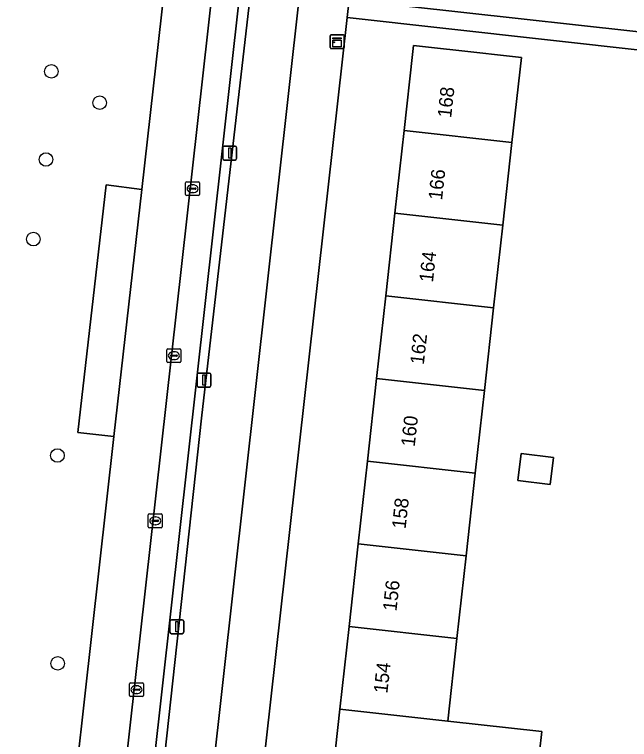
# Model space of a CAD drawing. Extents: x 161928 to 163071, y 386474 to 387428.
# Drawn here: x 162328.8 to 162373.1, y 387200.6 to 387252.9 of the extents above; entities that cross this region are included whole.
import ezdxf

# ---------------------------------------------------------------- set-up
doc = ezdxf.new("R2010")
doc.units = 0
for name, color, linetype in [('IMGEO_Berm_groen', 7, 'Continuous'), ('IMGEO_Boom', 7, 'Continuous'), ('IMGEO_Erf', 7, 'Continuous'), ('IMGEO_Fietspad_gesloten', 7, 'Continuous'), ('IMGEO_Kast', 7, 'Continuous'), ('IMGEO_Kolk', 7, 'Continuous'), ('IMGEO_Lichtmast', 7, 'Continuous'), ('IMGEO_Pand', 7, 'Continuous'), ('IMGEO_Pand_nummerreeks', 7, 'Continuous'), ('IMGEO_Parkeervlak_open', 7, 'Continuous'), ('IMGEO_Rijbaan_lokaal_open', 7, 'Continuous'), ('IMGEO_Verkeerseiland_open', 7, 'Continuous'), ('IMGEO_Voetpad_open', 7, 'Continuous')]:
    doc.layers.add(name, color=color, linetype=linetype)

msp = doc.modelspace()

# ---------------------------------------------------------------- linework, layer by layer
at = {"layer": 'IMGEO_Berm_groen'}
for points in [[(162328.957, 387261.15), (162328.575, 387257.733), (162322.961, 387207.382), (162325.571, 387207.091), (162323.545, 387189.2), (162320.968, 387189.478), (162316.222, 387146.882), (162320.587, 387146.404), (162327.389, 387145.669), (162329.167, 387161.695), (162326.579, 387161.986), (162328.574, 387179.838), (162331.156, 387179.573), (162335.944, 387222.428)], [(162335.944, 387222.428), (162333.332, 387222.728), (162335.38, 387240.608), (162337.943, 387240.269), (162339.772, 387256.522), (162340.13, 387259.953)]]:
    msp.add_lwpolyline(points, dxfattribs=at)
at = {"layer": 'IMGEO_Boom'}
for centre in [(162331.428, 387248.782), (162334.916, 387246.522), (162331.038, 387242.425), (162330.131, 387236.682), (162331.864, 387221.068), (162331.883, 387206.067)]:
    msp.add_circle(centre, 0.489, dxfattribs=at)
at = {"layer": 'IMGEO_Erf'}
for points in [[(162373.239, 387277.465), (162370.496, 387277.771), (162369.831, 387271.808), (162373.539, 387271.394), (162372.875, 387265.43), (162372.211, 387259.467), (162368.502, 387259.881), (162367.82, 387253.76), (162365.017, 387254.072), (162360.047, 387254.626), (162360.729, 387260.748), (162361.394, 387266.711), (162362.059, 387272.675), (162362.723, 387278.638), (162363.388, 387284.601), (162364.071, 387290.727), (162369.041, 387290.173), (162371.843, 387289.86), (162372.01, 387291.354), (162357.273, 387293.001), (162353.679, 387260.843), (162352.911, 387253.975), (162381.652, 387250.761)], [(162381.462, 387249.473), (162352.766, 387252.682), (162345.895, 387191.239)], [(162351.587, 387196.811), (162352.248, 387202.774), (162352.91, 387208.738), (162353.571, 387214.701), (162354.233, 387220.665), (162354.894, 387226.628), (162355.555, 387232.591), (162356.217, 387238.555), (162356.878, 387244.518), (162357.486, 387250), (162357.558, 387250.649), (162362.567, 387250.093), (162363.405, 387250), (162365.343, 387249.785), (162364.663, 387243.654), (162364.002, 387237.691), (162363.34, 387231.727), (162362.679, 387225.764), (162362.018, 387219.801), (162361.356, 387213.837), (162360.695, 387207.874), (162360.033, 387201.91), (162366.811, 387201.158), (162366.15, 387195.195)]]:
    msp.add_lwpolyline(points, dxfattribs=at)
msp.add_lwpolyline([(162365.097, 387219.263), (162365.333, 387221.202), (162367.667, 387220.918), (162367.431, 387218.979)], close=True, dxfattribs=at)
at = {"layer": 'IMGEO_Fietspad_gesloten'}
for points in [[(162315.626, 386950.841), (162317.167, 386964.756), (162318.47, 386976.523), (162334.734, 387123.4), (162337.473, 387147.951), (162350.137, 387261.458), (162363.238, 387379.093), (162354.795, 387376.661)], [(162346.705, 387262.84), (162345.917, 387255.475), (162342.259, 387223.761), (162338.733, 387191.372), (162334.129, 387150.09), (162332.727, 387137.518)]]:
    msp.add_lwpolyline(points, dxfattribs=at)
at = {"layer": 'IMGEO_Kast'}
for p, q in [((162351.552, 387250.5), (162351.552, 387251.341)), ((162351.552, 387251.341), (162351.552, 387250.5)), ((162351.627, 387251.425), (162352.468, 387251.425)), ((162352.468, 387251.425), (162351.627, 387251.425)), ((162352.552, 387251.35), (162352.552, 387250.509)), ((162352.552, 387250.509), (162352.552, 387251.35)), ((162352.477, 387250.425), (162351.636, 387250.425)), ((162351.636, 387250.425), (162352.477, 387250.425))]:
    msp.add_line(p, q, dxfattribs=at)
for points in [[(162351.747, 387251.215), (162352.347, 387251.215), (162352.347, 387251.13), (162351.747, 387251.13), (162351.747, 387251.215)], [(162351.747, 387251.04), (162352.347, 387251.04), (162352.347, 387250.551), (162351.747, 387250.551), (162351.747, 387251.04)]]:
    msp.add_lwpolyline(points, dxfattribs=at)
msp.add_circle((162351.831, 387250.889), 0.0377, dxfattribs=at)
for centre, start, end in [((162351.63, 387251.347), 92.4484, 184.2845), ((162351.63, 387251.347), 92.4484, 184.2845), ((162352.474, 387251.347), 2.4484, 94.2845), ((162352.474, 387251.347), 2.4484, 94.2845), ((162351.63, 387250.503), 182.4484, 274.2845), ((162351.63, 387250.503), 182.4484, 274.2845), ((162352.474, 387250.503), 272.4484, 4.2845), ((162352.474, 387250.503), 272.4484, 4.2845)]:
    msp.add_arc(centre, 0.0779, start, end, dxfattribs=at)
at = {"layer": 'IMGEO_Kolk'}
for p, q in [((162341.115, 387239.893), (162341.115, 387240.745)), ((162341.19, 387240.819), (162342.042, 387240.819)), ((162342.116, 387240.745), (162342.116, 387239.893)), ((162341.374, 387240.313), (162341.374, 387240.325)), ((162341.812, 387240.276), (162341.414, 387240.276)), ((162341.417, 387240.362), (162341.815, 387240.362)), ((162341.603, 387240.599), (162341.628, 387240.599)), ((162341.858, 387240.325), (162341.858, 387240.313)), ((162342.042, 387239.819), (162341.19, 387239.819)), ((162341.626, 387240.039), (162341.601, 387240.039)), ((162339.766, 387227.845), (162339.766, 387228.697)), ((162339.841, 387228.771), (162340.693, 387228.771)), ((162340.767, 387228.697), (162340.767, 387227.845)), ((162340.025, 387228.265), (162340.025, 387228.277)), ((162340.463, 387228.228), (162340.065, 387228.228)), ((162340.068, 387228.314), (162340.466, 387228.314)), ((162340.254, 387228.551), (162340.279, 387228.551)), ((162340.509, 387228.277), (162340.509, 387228.265)), ((162340.693, 387227.771), (162339.841, 387227.771)), ((162340.277, 387227.991), (162340.252, 387227.991)), ((162338.421, 387215.929), (162338.421, 387216.781)), ((162338.496, 387216.855), (162339.348, 387216.855)), ((162339.422, 387216.781), (162339.422, 387215.929)), ((162338.68, 387216.349), (162338.68, 387216.361)), ((162339.118, 387216.312), (162338.72, 387216.312)), ((162338.723, 387216.398), (162339.121, 387216.398)), ((162338.909, 387216.635), (162338.934, 387216.635)), ((162339.164, 387216.361), (162339.164, 387216.349)), ((162339.348, 387215.855), (162338.496, 387215.855)), ((162338.932, 387216.075), (162338.907, 387216.075)), ((162337.14, 387204.669), (162337.992, 387204.669)), ((162337.065, 387203.743), (162337.065, 387204.595)), ((162337.324, 387204.163), (162337.324, 387204.175)), ((162337.762, 387204.126), (162337.364, 387204.126)), ((162337.367, 387204.212), (162337.765, 387204.212)), ((162337.553, 387204.449), (162337.578, 387204.449)), ((162337.808, 387204.175), (162337.808, 387204.163)), ((162338.066, 387204.595), (162338.066, 387203.743)), ((162337.992, 387203.669), (162337.14, 387203.669)), ((162337.576, 387203.889), (162337.551, 387203.889))]:
    msp.add_line(p, q, dxfattribs=at)
for points in [[(162341.115, 387239.893), (162341.115, 387240.745)], [(162341.19, 387240.819), (162342.042, 387240.819)], [(162342.116, 387240.745), (162342.116, 387239.893)], [(162342.042, 387239.819), (162341.19, 387239.819)], [(162339.766, 387227.845), (162339.766, 387228.697)], [(162339.841, 387228.771), (162340.693, 387228.771)], [(162340.767, 387228.697), (162340.767, 387227.845)], [(162340.693, 387227.771), (162339.841, 387227.771)], [(162338.421, 387215.929), (162338.421, 387216.781)], [(162338.496, 387216.855), (162339.348, 387216.855)], [(162339.422, 387216.781), (162339.422, 387215.929)], [(162339.348, 387215.855), (162338.496, 387215.855)], [(162337.14, 387204.669), (162337.992, 387204.669)], [(162337.065, 387203.743), (162337.065, 387204.595)], [(162338.066, 387204.595), (162338.066, 387203.743)], [(162337.992, 387203.669), (162337.14, 387203.669)]]:
    msp.add_lwpolyline(points, dxfattribs=at)
for centre, radius, start, end in [((162341.192, 387240.743), 0.0765, 91.552, 178.448), ((162341.192, 387240.743), 0.0765, 91.552, 178.448), ((162342.04, 387240.743), 0.0765, 1.552, 88.448), ((162342.04, 387240.743), 0.0765, 1.552, 88.448), ((162341.414, 387240.322), 0.0403, 85.8775, 175.7526), ((162341.411, 387240.312), 0.0366, 178.938, 274.7102), ((162341.815, 387240.319), 0.043, 264.8664, 352.4533), ((162341.819, 387240.324), 0.0386, 1.7309, 96.639), ((162341.192, 387239.895), 0.0765, 181.552, 268.448), ((162341.192, 387239.895), 0.0765, 181.552, 268.448), ((162342.04, 387239.895), 0.0765, 271.552, 358.448), ((162342.04, 387239.895), 0.0765, 271.552, 358.448), ((162339.843, 387228.695), 0.0765, 91.552, 178.448), ((162339.843, 387228.695), 0.0765, 91.552, 178.448), ((162340.691, 387228.695), 0.0765, 1.552, 88.448), ((162340.691, 387228.695), 0.0765, 1.552, 88.448), ((162340.065, 387228.274), 0.0403, 85.8775, 175.7526), ((162340.062, 387228.264), 0.0366, 178.938, 274.7102), ((162340.466, 387228.271), 0.043, 264.8664, 352.4533), ((162340.47, 387228.276), 0.0386, 1.7309, 96.639), ((162339.843, 387227.847), 0.0765, 181.552, 268.448), ((162339.843, 387227.847), 0.0765, 181.552, 268.448), ((162340.691, 387227.847), 0.0765, 271.552, 358.448), ((162340.691, 387227.847), 0.0765, 271.552, 358.448), ((162338.498, 387216.779), 0.0765, 91.552, 178.448), ((162338.498, 387216.779), 0.0765, 91.552, 178.448), ((162339.346, 387216.779), 0.0765, 1.552, 88.448), ((162339.346, 387216.779), 0.0765, 1.552, 88.448), ((162338.72, 387216.358), 0.0403, 85.8775, 175.7526), ((162338.717, 387216.348), 0.0366, 178.938, 274.7102), ((162339.121, 387216.355), 0.043, 264.8664, 352.4533), ((162339.125, 387216.36), 0.0386, 1.7309, 96.639), ((162338.498, 387215.931), 0.0765, 181.552, 268.448), ((162338.498, 387215.931), 0.0765, 181.552, 268.448), ((162339.346, 387215.931), 0.0765, 271.552, 358.448), ((162339.346, 387215.931), 0.0765, 271.552, 358.448), ((162337.142, 387204.593), 0.0765, 91.552, 178.448), ((162337.142, 387204.593), 0.0765, 91.552, 178.448), ((162337.99, 387204.593), 0.0765, 1.552, 88.448), ((162337.99, 387204.593), 0.0765, 1.552, 88.448), ((162337.364, 387204.172), 0.0403, 85.8775, 175.7526), ((162337.361, 387204.162), 0.0366, 178.938, 274.7102), ((162337.765, 387204.169), 0.043, 264.8664, 352.4533), ((162337.769, 387204.174), 0.0386, 1.7309, 96.639), ((162337.142, 387203.745), 0.0765, 181.552, 268.448), ((162337.142, 387203.745), 0.0765, 181.552, 268.448), ((162337.99, 387203.745), 0.0765, 271.552, 358.448), ((162337.99, 387203.745), 0.0765, 271.552, 358.448)]:
    msp.add_arc(centre, radius, start, end, dxfattribs=at)
for centre, major_axis, ratio, start_param, end_param in [((162341.602, 387240.319), (-0.387, 0.002), 0.722429, 4.712389, 7.853982), ((162341.627, 387240.319), (-0.39, 0.002), 0.717154, 1.570796, 4.712389), ((162340.253, 387228.271), (-0.387, 0.002), 0.722429, 4.712389, 7.853982), ((162340.278, 387228.271), (-0.39, 0.002), 0.717154, 1.570796, 4.712389), ((162338.908, 387216.355), (-0.387, 0.002), 0.722429, 4.712389, 7.853982), ((162338.933, 387216.355), (-0.39, 0.002), 0.717154, 1.570796, 4.712389), ((162337.552, 387204.169), (-0.387, 0.002), 0.722429, 4.712389, 7.853982), ((162337.577, 387204.169), (-0.39, 0.002), 0.717154, 1.570796, 4.712389)]:
    msp.add_ellipse(centre, major_axis=major_axis, ratio=ratio, start_param=start_param, end_param=end_param, dxfattribs=at)
at = {"layer": 'IMGEO_Lichtmast'}
for p, q in [((162343.906, 387243.39), (162344.696, 387243.39)), ((162344.696, 387243.39), (162343.906, 387243.39)), ((162343.806, 387242.49), (162343.806, 387243.29)), ((162343.806, 387243.29), (162343.806, 387242.49)), ((162344.796, 387243.29), (162344.796, 387242.49)), ((162344.796, 387242.49), (162344.796, 387243.29)), ((162344.696, 387242.39), (162343.906, 387242.39)), ((162343.906, 387242.39), (162344.696, 387242.39)), ((162341.942, 387226.109), (162341.942, 387226.909)), ((162341.942, 387226.909), (162341.942, 387226.109)), ((162342.042, 387227.009), (162342.832, 387227.009)), ((162342.832, 387227.009), (162342.042, 387227.009)), ((162342.932, 387226.909), (162342.932, 387226.109)), ((162342.932, 387226.109), (162342.932, 387226.909)), ((162342.832, 387226.009), (162342.042, 387226.009)), ((162342.042, 387226.009), (162342.832, 387226.009)), ((162339.985, 387208.308), (162339.985, 387209.108)), ((162339.985, 387209.108), (162339.985, 387208.308)), ((162340.085, 387209.208), (162340.875, 387209.208)), ((162340.875, 387209.208), (162340.085, 387209.208)), ((162340.975, 387209.108), (162340.975, 387208.308)), ((162340.975, 387208.308), (162340.975, 387209.108)), ((162340.875, 387208.208), (162340.085, 387208.208)), ((162340.085, 387208.208), (162340.875, 387208.208))]:
    msp.add_line(p, q, dxfattribs=at)
for points in [[(162344.226, 387243.265), (162344.376, 387243.265), (162344.376, 387242.515), (162344.226, 387242.515), (162344.226, 387243.265)], [(162342.362, 387226.884), (162342.512, 387226.884), (162342.512, 387226.134), (162342.362, 387226.134), (162342.362, 387226.884)], [(162340.405, 387209.083), (162340.555, 387209.083), (162340.555, 387208.333), (162340.405, 387208.333), (162340.405, 387209.083)]]:
    msp.add_lwpolyline(points, dxfattribs=at)
for centre, start, end in [((162343.906, 387243.29), 90, 180), ((162343.906, 387243.29), 90, 180), ((162344.696, 387243.29), 0, 90), ((162344.696, 387243.29), 360, 90), ((162343.906, 387242.49), 180, 270), ((162343.906, 387242.49), 180, 270), ((162344.696, 387242.49), 270, 0), ((162344.696, 387242.49), 270, 0), ((162342.042, 387226.909), 90, 180), ((162342.042, 387226.909), 90, 180), ((162342.832, 387226.909), 0, 90), ((162342.832, 387226.909), 360, 90), ((162342.042, 387226.109), 180, 270), ((162342.042, 387226.109), 180, 270), ((162342.832, 387226.109), 270, 0), ((162342.832, 387226.109), 270, 0), ((162340.085, 387209.108), 90, 180), ((162340.085, 387209.108), 90, 180), ((162340.875, 387209.108), 0, 90), ((162340.875, 387209.108), 360, 90), ((162340.085, 387208.308), 180, 270), ((162340.085, 387208.308), 180, 270), ((162340.875, 387208.308), 270, 0), ((162340.875, 387208.308), 270, 0)]:
    msp.add_arc(centre, 0.1, start, end, dxfattribs=at)
at = {"layer": 'IMGEO_Pand'}
for points in [[(162364.663, 387243.654), (162365.343, 387249.785), (162363.405, 387250), (162362.567, 387250.093), (162357.558, 387250.649), (162357.486, 387250), (162356.878, 387244.518)], [(162364.002, 387237.691), (162364.663, 387243.654), (162356.878, 387244.518), (162356.217, 387238.555)], [(162356.217, 387238.555), (162355.555, 387232.591), (162363.34, 387231.727), (162364.002, 387237.691)], [(162355.555, 387232.591), (162354.894, 387226.628), (162362.679, 387225.764), (162363.34, 387231.727)], [(162362.018, 387219.801), (162362.679, 387225.764), (162354.894, 387226.628), (162354.233, 387220.665)], [(162367.667, 387220.918), (162365.333, 387221.202), (162365.097, 387219.263), (162367.431, 387218.979)], [(162361.356, 387213.837), (162362.018, 387219.801), (162354.233, 387220.665), (162353.571, 387214.701)], [(162353.571, 387214.701), (162352.91, 387208.738), (162360.695, 387207.874), (162361.356, 387213.837)], [(162360.033, 387201.91), (162360.695, 387207.874), (162352.91, 387208.738), (162352.248, 387202.774)], [(162366.811, 387201.158), (162360.033, 387201.91), (162352.248, 387202.774), (162351.587, 387196.811), (162359.372, 387195.947), (162366.15, 387195.195)]]:
    msp.add_lwpolyline(points, close=True, dxfattribs=at)
at = {"layer": 'IMGEO_Parkeervlak_open'}
for points in [[(162343.111, 387255.161), (162331.084, 387147.667)], [(162332.126, 387148.463), (162333.171, 387148.37), (162333.416, 387150.546), (162334.486, 387160.05), (162344.971, 387254.04), (162343.97, 387254.173)]]:
    msp.add_lwpolyline(points, dxfattribs=at)
msp.add_lwpolyline([(162335.944, 387222.428), (162337.943, 387240.269), (162335.38, 387240.608), (162333.332, 387222.728)], close=True, dxfattribs=at)
at = {"layer": 'IMGEO_Rijbaan_lokaal_open'}
msp.add_lwpolyline([(162329.769, 387135.676), (162331.084, 387147.667), (162343.111, 387255.161), (162343.217, 387256.141), (162339.772, 387256.522), (162337.943, 387240.269), (162335.944, 387222.428), (162331.156, 387179.573), (162329.167, 387161.695), (162327.389, 387145.669), (162327.149, 387143.579), (162326.979, 387142.177)], dxfattribs=at)
at = {"layer": 'IMGEO_Verkeerseiland_open'}
for points in [[(162344.574, 387265.575), (162344.285, 387265.608), (162343.901, 387262.267), (162343.462, 387258.334), (162345.566, 387258.126), (162345.138, 387254.027), (162344.971, 387254.04), (162334.486, 387160.05), (162333.416, 387150.546), (162333.171, 387148.37), (162332.126, 387148.463)], [(162332.727, 387137.518), (162334.129, 387150.09), (162338.733, 387191.372), (162342.259, 387223.761), (162345.917, 387255.475), (162346.705, 387262.84)]]:
    msp.add_lwpolyline(points, dxfattribs=at)
at = {"layer": 'IMGEO_Voetpad_open'}
for points in [[(162363.238, 387379.093), (162350.137, 387261.458), (162337.473, 387147.951), (162334.734, 387123.4), (162318.47, 386976.523), (162322.698, 386973.515), (162322.946, 386976.528)], [(162345.728, 387189.747), (162345.895, 387191.239), (162352.766, 387252.682), (162352.911, 387253.975), (162353.679, 387260.843), (162357.273, 387293.001), (162357.394, 387294.088), (162363.697, 387350.491), (162364.265, 387355.501), (162364.388, 387355.47), (162364.401, 387355.657), (162364.493, 387356.943), (162364.44, 387356.982), (162364.456, 387357.125), (162366.79, 387377.901)], [(162381.652, 387250.761), (162352.911, 387253.975), (162352.766, 387252.682), (162381.462, 387249.473)]]:
    msp.add_lwpolyline(points, dxfattribs=at)

# ---------------------------------------------------------------- texts
at = {"layer": 'IMGEO_Pand_nummerreeks'}
for s, p in [('168', (162360.275, 387245.396)), ('166', (162359.617, 387239.46)), ('164', (162358.96, 387233.528)), ('162', (162358.301, 387227.594)), ('160', (162357.644, 387221.668)), ('158', (162356.986, 387215.736)), ('156', (162356.328, 387209.8)), ('154', (162355.67, 387203.868))]:
    msp.add_text(s, height=1, rotation=83.6714, dxfattribs=at).set_placement(p)

doc.saveas('drawing.dxf')
